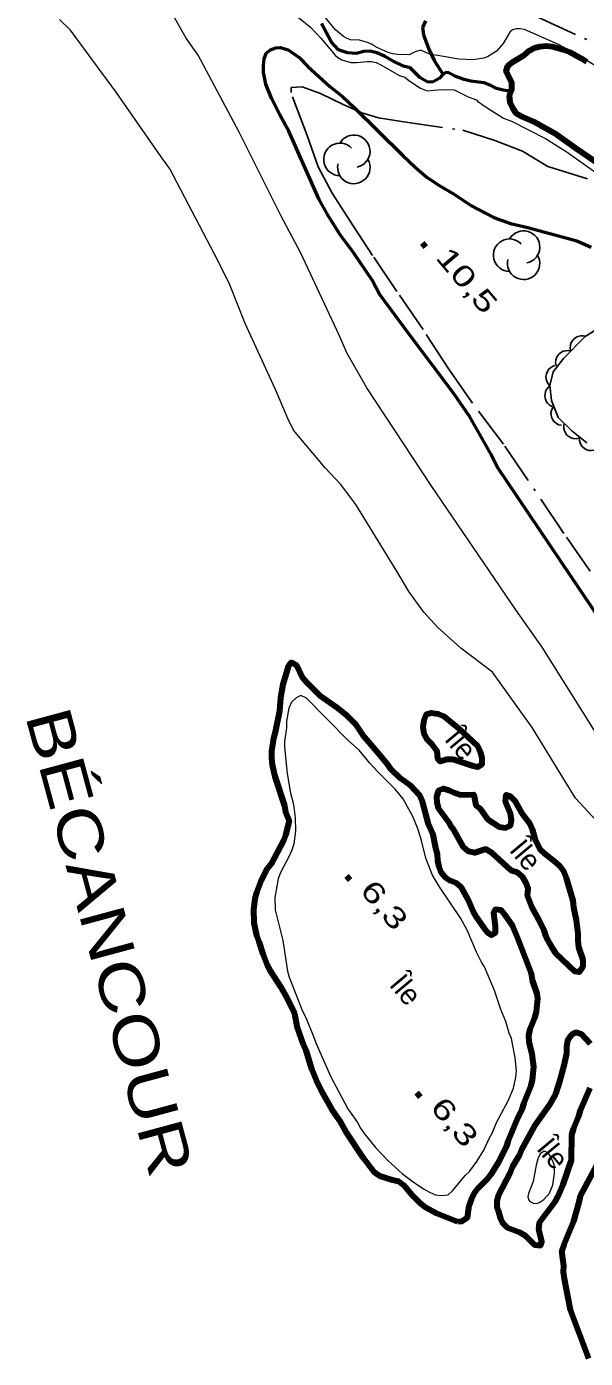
# Model space of a CAD drawing. Extents: x 386081 to 389416, y 5130568 to 5134082.
# Drawn here: x 388066 to 388146.7, y 5132864.5 to 5133056.8 of the extents above; entities that cross this region are included whole.
import ezdxf

# ---------------------------------------------------------------- set-up
doc = ezdxf.new("R2010")
doc.units = 0
doc.header["$LTSCALE"] = 1.2
doc.linetypes.add('DASH_DOUBLE_DOT', pattern=[9.2, 5, -1.2, 0.3, -1.2, 0.3, -1.2])
doc.linetypes.add('DOT_DASHED', pattern=[7.7, 5, -1.2, 0.3, -1.2])
for name, color, linetype, lineweight in [('1', 7, 'Continuous', 53), ('2', 7, 'Continuous', 13), ('3', 7, 'Continuous', 140), ('4', 7, 'DASH_DOUBLE_DOT', 53), ('41', 7, 'DOT_DASHED', 25), ('44', 7, 'Continuous', 25)]:
    doc.layers.add(name, color=color, linetype=linetype, lineweight=lineweight)
doc.layers.add('8', color=7, linetype='Continuous')

msp = doc.modelspace()

# ---------------------------------------------------------------- linework, layer by layer
at = {"layer": '1'}
msp.add_lwpolyline([(388150.76, 5132968.34), (388133.92, 5132993.26), (388133.02, 5132995.15), (388130, 5133000.5), (388127.62, 5133003.9), (388121.31, 5133012.26), (388116.96, 5133018.18), (388115.88, 5133020.21), (388113.15, 5133024.29), (388111.27, 5133026.79), (388109.58, 5133029.46), (388108.18, 5133031.96), (388103.87, 5133041.77), (388102.6, 5133044.03), (388101.33, 5133046.52), (388100.54, 5133048.53), (388100.18, 5133050.24), (388100.18, 5133051.22), (388100.3, 5133052.19), (388100.6, 5133052.99), (388101.21, 5133053.48), (388102, 5133053.78), (388102.67, 5133053.85), (388103.76, 5133053.48), (388105.34, 5133052.39), (388106.61, 5133051.11), (388109.77, 5133048.19), (388111.59, 5133046.73), (388113.29, 5133045.15), (388120.27, 5133038.27), (388122.15, 5133036.51), (388123.85, 5133035.05), (388125.67, 5133033.83), (388127.64, 5133032.7), (388130.24, 5133030.95), (388133.46, 5133029.3), (388135.87, 5133028.4), (388138.39, 5133027.84), (388145.45, 5133025.9), (388147.52, 5133024.99)], dxfattribs=at)
at = {"layer": '2'}
for points in [[(388150, 5132940.23), (388145.26, 5132945.4), (388139.01, 5132955.63), (388133.25, 5132963.59), (388128.7, 5132967.05), (388125.3, 5132970.09), (388123.34, 5132972.29), (388121.17, 5132975.26), (388119.6, 5132977.97), (388113.54, 5132987.8), (388111.34, 5132990.71), (388109.08, 5132993.13), (388104.55, 5132998.57), (388103.69, 5133000.26), (388101.88, 5133004.55), (388097.53, 5133013.97), (388095.34, 5133019.55), (388093.66, 5133022.97), (388086.68, 5133036.32), (388085.4, 5133038.05), (388078.93, 5133047.38), (388072.35, 5133056.32), (388070.72, 5133057.87)], [(388164.11, 5132929.46), (388140.44, 5132967.21), (388136.63, 5132972.62), (388124.39, 5132990.55), (388115.14, 5133004.69), (388112.21, 5133009.74), (388111.11, 5133012.28), (388105.61, 5133024.12), (388102.7, 5133029.58), (388096.69, 5133041.58), (388090.76, 5133052.71), (388089.05, 5133055.17), (388087.07, 5133058.63)], [(388105.26, 5133058.15), (388107.03, 5133056.71), (388108.48, 5133055.17), (388110.55, 5133052.72), (388110.91, 5133052.4), (388111.51, 5133052.07), (388112.8, 5133051.68), (388113.65, 5133051.67), (388115.15, 5133051.83)], [(388148.87, 5133050.75), (388144.76, 5133053.19), (388142.79, 5133054.26), (388137.87, 5133056.43), (388137.27, 5133056.55), (388136.7, 5133056.55), (388136.15, 5133056.36), (388135.76, 5133056.05), (388134.79, 5133054.43), (388133.82, 5133053.3), (388132.56, 5133052.5), (388131.96, 5133052.28), (388130.46, 5133052.05), (388128.41, 5133052.13), (388125.37, 5133052.68), (388124.25, 5133052.8), (388122.93, 5133053.46), (388122.09, 5133053.22), (388121.24, 5133052.76), (388119.56, 5133052.83), (388118.87, 5133052.94), (388118.2, 5133053.13), (388116.45, 5133053.88), (388115.87, 5133054.26), (388115.23, 5133054.54), (388114.06, 5133054.87), (388112.78, 5133054.94), (388112.26, 5133055.11), (388111.75, 5133055.4), (388110.59, 5133056.38), (388108.8, 5133058.57)], [(388115.15, 5133051.83), (388115.81, 5133051.82), (388116.45, 5133051.65), (388117.06, 5133051.38), (388119.82, 5133049.8), (388120.6, 5133049.56), (388121.17, 5133049.05), (388122.87, 5133047.96), (388123.84, 5133047.59), (388125.85, 5133047.78), (388127.74, 5133047.72), (388129.74, 5133046.69), (388130.95, 5133046.25), (388131.09, 5133046.07), (388132.33, 5133045.23), (388134.86, 5133043.61), (388136.01, 5133043.2), (388140.93, 5133040.67), (388144.07, 5133038.69), (388149.01, 5133035.2)]]:
    msp.add_lwpolyline(points, dxfattribs=at)
for points in [[(388112.39, 5132953.77), (388106.42, 5132959.86), (388105.57, 5132960.23), (388104.9, 5132959.92), (388104.23, 5132959.25), (388103.86, 5132958.39), (388103.5, 5132956.55), (388103.5, 5132955.57), (388103.25, 5132953.61), (388103.25, 5132952.76), (388103.62, 5132948.97), (388104.1, 5132946.15), (388104.53, 5132944.5), (388104.77, 5132942.55), (388104.83, 5132940.65), (388104.58, 5132938.81), (388104.28, 5132937.9), (388103.91, 5132937.04), (388102.63, 5132934.65), (388102.33, 5132933.73), (388101.84, 5132931.04), (388101.9, 5132929.26), (388102.99, 5132924.86), (388103.66, 5132920.4), (388103.9, 5132919.54), (388105.73, 5132914.9), (388106.4, 5132913.5), (388107.43, 5132910.99), (388107.73, 5132910.08), (388109.86, 5132905.25), (388112.36, 5132900.55), (388113.76, 5132898.54), (388114.18, 5132897.74), (388114.73, 5132896.95), (388116.37, 5132894.94), (388118.14, 5132893.05), (388120.27, 5132891.16), (388121.79, 5132890.01), (388123.31, 5132888.97), (388124.16, 5132888.49), (388125.02, 5132888.12), (388125.87, 5132888), (388126.84, 5132888.13), (388127.51, 5132888.68), (388129.34, 5132890.89), (388129.95, 5132891.5), (388130.98, 5132892.91), (388132.02, 5132894.57), (388132.75, 5132896.16), (388133.24, 5132897.02), (388133.91, 5132898.67), (388135.56, 5132901.8), (388136.29, 5132903.51), (388136.65, 5132905.1), (388136.72, 5132906.02), (388136.53, 5132907.92), (388135.99, 5132910.67), (388135.68, 5132911.46), (388135.2, 5132913.17), (388134.47, 5132914.88), (388133.56, 5132917.63), (388132.1, 5132921.05), (388131.67, 5132921.72), (388130.94, 5132923.18), (388129.61, 5132926.36), (388128.69, 5132928.01), (388125.59, 5132932.58), (388124.62, 5132934.29), (388123.64, 5132936.74), (388122.98, 5132939.49), (388122.43, 5132941.14), (388121.76, 5132942.78), (388120.36, 5132945.29), (388119.21, 5132946.69), (388116.71, 5132949.19), (388115.55, 5132950.47), (388114.03, 5132952.36)], [(388139.59, 5132892.38), (388139.15, 5132890.05), (388138.45, 5132888.3), (388138.37, 5132887.84), (388138.51, 5132887.32), (388138.68, 5132887.13), (388139.15, 5132886.91), (388139.69, 5132886.88), (388140.11, 5132887.04), (388140.69, 5132887.43), (388141.5, 5132888.37), (388141.97, 5132889.55), (388142.24, 5132891.24), (388142.23, 5132891.88), (388142.15, 5132892.49), (388141.7, 5132893.59), (388141.29, 5132894.17), (388140.85, 5132894.38), (388140.63, 5132894.36), (388140.14, 5132894.01), (388139.81, 5132893.3)]]:
    msp.add_lwpolyline(points, close=True, dxfattribs=at)
at = {"layer": '3'}
for p, q in [((388123.09, 5133025.64), (388123.6, 5133025.03)), ((388112.16, 5132934.21), (388112.67, 5132933.6)), ((388122.31, 5132902.87), (388122.82, 5132902.26))]:
    msp.add_line(p, q, dxfattribs=at)
at = {"layer": '4'}
for points in [[(388136.03, 5133047.61), (388135.41, 5133047.56), (388134.81, 5133047.68), (388133.83, 5133047.92), (388133.04, 5133048.35), (388132.07, 5133048.71), (388130.12, 5133048.95), (388129.15, 5133049.2), (388127.81, 5133049.68), (388126.96, 5133050.17), (388126.54, 5133050.23), (388126.11, 5133049.92), (388125.56, 5133049.37), (388124.71, 5133048.88), (388123.92, 5133048.82), (388122.83, 5133049.43), (388121.37, 5133050.89), (388120.4, 5133051.13), (388118.83, 5133051.89), (388117.67, 5133052.56), (388116.58, 5133053.05), (388115.6, 5133053.29), (388114.69, 5133053.23), (388113.6, 5133052.98), (388112.32, 5133053.04), (388111.04, 5133053.47), (388110.01, 5133054.62), (388108.55, 5133057.31)], [(388123.61, 5133057.66), (388123.18, 5133056.74), (388123.31, 5133055.64), (388124.05, 5133053.6), (388124.84, 5133051.95), (388126.16, 5133049.95)]]:
    msp.add_lwpolyline(points, dxfattribs=at)
at = {"layer": '4', "linetype": 'Continuous', "lineweight": 90}
for points in [[(388148.24, 5133037.27), (388145.2, 5133039.34), (388142.52, 5133041.28), (388139.24, 5133043.11), (388137.54, 5133043.84), (388136.75, 5133044.26), (388136.2, 5133045.06), (388135.84, 5133045.91), (388135.72, 5133046.89), (388136.08, 5133047.75), (388136.08, 5133048.72), (388135.23, 5133050.43), (388135.48, 5133051.17), (388136.15, 5133051.72), (388137.85, 5133052.7), (388138.52, 5133053.37), (388139.31, 5133053.8), (388140.1, 5133053.99), (388141.01, 5133054.05), (388141.92, 5133053.99), (388143.63, 5133053.5), (388144.48, 5133053.14), (388146.12, 5133052.23), (388146.85, 5133051.74)], [(388128.2, 5132884.24), (388128.87, 5132884.3), (388129.66, 5132884.85), (388129.91, 5132886.57), (388130.21, 5132887.49), (388130.64, 5132888.28), (388131.19, 5132889.08), (388132.53, 5132890.43), (388133.08, 5132891.1), (388134.11, 5132892.76), (388135.27, 5132895.03), (388135.58, 5132895.95), (388136.86, 5132899.07), (388137.53, 5132900.48), (388137.83, 5132901.4), (388138.87, 5132903.91), (388139.05, 5132904.71), (388139.24, 5132906.6), (388138.99, 5132908.44), (388138.57, 5132910.21), (388138.51, 5132911.13), (388138.69, 5132912.04), (388139.36, 5132913.7), (388139.61, 5132914.56), (388139.79, 5132916.45), (388139.73, 5132917.12), (388139.06, 5132919.14), (388138.88, 5132920.06), (388136.93, 5132925.19), (388136.2, 5132926.9), (388135.11, 5132928.49), (388134.5, 5132929.22), (388133.65, 5132929.34), (388133.4, 5132928.85), (388133.65, 5132926.89), (388133.65, 5132925.91), (388133.1, 5132925.6), (388132.61, 5132925.97), (388132.06, 5132926.64), (388130.97, 5132928.23), (388130.48, 5132929.08), (388129.75, 5132930.79), (388128.78, 5132932.5), (388128.05, 5132933.11), (388127.2, 5132933.48), (388126.47, 5132933.96), (388125.92, 5132934.63), (388125.55, 5132935.49), (388125.37, 5132936.41), (388125.31, 5132937.32), (388125.07, 5132938.18), (388124.7, 5132940.14), (388124.01, 5132941.66), (388123.14, 5132944.92), (388122.77, 5132945.77), (388121.49, 5132947.18), (388119.91, 5132948.27), (388118.57, 5132949.61), (388118.02, 5132950.41), (388116.87, 5132951.81), (388114.55, 5132954.5), (388113.46, 5132956.08), (388112.18, 5132957.37), (388110.78, 5132958.52), (388108.4, 5132960.17), (388106.45, 5132962.12), (388105.84, 5132962.85), (388104.99, 5132964.57), (388104.2, 5132964.99), (388103.83, 5132964.5), (388102.98, 5132961.81), (388102.67, 5132959.91), (388102.49, 5132958.01), (388101.88, 5132954.95), (388101.63, 5132954.09), (388101.33, 5132952.19), (388101.33, 5132951.21), (388101.45, 5132950.23), (388101.81, 5132948.52), (388103.21, 5132944.3), (388103.39, 5132943.38), (388103.88, 5132942.11), (388103.38, 5132940.07), (388103.08, 5132939.27), (388101.31, 5132935.9), (388100.7, 5132935.16), (388099.84, 5132933.57), (388099.17, 5132931.79), (388098.93, 5132930.93), (388098.74, 5132929.28), (388098.8, 5132927.38), (388099.17, 5132925.55), (388099.53, 5132924.69), (388100.08, 5132922.92), (388100.75, 5132921.27), (388101.12, 5132920.54), (388102.7, 5132918.1), (388103.61, 5132916.45), (388104.65, 5132914.31), (388105.01, 5132912.48), (388105.92, 5132909.85)], [(388147.4, 5132909.93), (388146.12, 5132911.34), (388145.27, 5132911.58), (388144.66, 5132911.21), (388144.11, 5132910.41), (388143.93, 5132909.49), (388143.93, 5132908.52), (388143.56, 5132906.8), (388142.95, 5132904.47), (388142.34, 5132902.64), (388141.42, 5132900.98), (388139.29, 5132897.98), (388137.46, 5132894.67), (388137.1, 5132893.81), (388136.12, 5132892.09), (388135.76, 5132891.24), (388134.11, 5132888.11), (388133.87, 5132887.25), (388133.87, 5132886.28), (388134.05, 5132885.97), (388134.41, 5132884.63), (388134.72, 5132884.08), (388135.39, 5132883.41), (388137.15, 5132882.74), (388138, 5132882.25), (388139.34, 5132880.91), (388140.19, 5132880.8), (388140.38, 5132881.35), (388139.95, 5132883.12), (388140.07, 5132884.1), (388142.33, 5132887.1), (388142.76, 5132887.9), (388143.49, 5132889.61), (388144.65, 5132893.11), (388144.71, 5132896.84), (388145.01, 5132897.75), (388145.75, 5132899.47), (388145.99, 5132900.33), (388147.39, 5132903.57)], [(388105.92, 5132909.85), (388106.29, 5132908.99), (388107.14, 5132906.3), (388107.81, 5132904.65), (388108.6, 5132903), (388110.06, 5132900.44), (388111.16, 5132898.85), (388112.07, 5132897.21), (388114.56, 5132893.48), (388116.15, 5132891.41), (388116.94, 5132890.86), (388118.77, 5132890.26), (388119.68, 5132890.08), (388120.47, 5132889.53), (388121.63, 5132888.13), (388122.84, 5132886.91), (388123.51, 5132886.36), (388125.16, 5132885.45), (388128.2, 5132884.24)], [(388147.17, 5132864.49), (388144.55, 5132871.51), (388143.64, 5132875.97), (388143.52, 5132876.95), (388143.58, 5132877.87), (388143.28, 5132879.97), (388143.6, 5132880.93), (388145.01, 5132884.3), (388145.8, 5132887.06), (388145.98, 5132887.97), (388149.46, 5132894.41)]]:
    msp.add_lwpolyline(points, dxfattribs=at)
for points in [[(388124.6, 5132953.12), (388123.87, 5132953.85), (388123.39, 5132954.71), (388123.26, 5132955.69), (388123.39, 5132956.67), (388123.75, 5132957.52), (388124.42, 5132957.71), (388125.4, 5132957.59), (388126.25, 5132957.23), (388128.38, 5132955.46), (388131.12, 5132952.96), (388131.49, 5132952.1), (388131.73, 5132951.25), (388131.73, 5132950.27), (388131.12, 5132949.9), (388130.33, 5132950.08), (388127.59, 5132950.99), (388126.61, 5132950.99), (388125.7, 5132950.68), (388125.39, 5132951.1), (388125.27, 5132952.21)], [(388146.31, 5132921.18), (388146.31, 5132921.06), (388145.76, 5132920.26), (388145.15, 5132920.38), (388142.47, 5132922.94), (388141.93, 5132923.74), (388141.01, 5132925.39), (388140.71, 5132926.3), (388139.98, 5132927.89), (388139.01, 5132929.6), (388138.34, 5132931.37), (388138.4, 5132932.29), (388138.1, 5132933.21), (388137.61, 5132934.06), (388136.88, 5132934.67), (388135.97, 5132934.97), (388133.17, 5132937.53), (388132.31, 5132938.02), (388130.73, 5132937.52), (388129.82, 5132937.71), (388129.09, 5132938.31), (388127.69, 5132940.82), (388127.26, 5132941.37), (388127.03, 5132941.9), (388125.51, 5132943.88), (388125.27, 5132944.74), (388125.21, 5132945.66), (388125.51, 5132946.58), (388126.12, 5132946.82), (388126.97, 5132946.58), (388127.77, 5132946.16), (388128.62, 5132945.91), (388130.57, 5132945.92), (388130.87, 5132944.39), (388131.48, 5132943.9), (388132.58, 5132942.32), (388134.22, 5132941.28), (388135.13, 5132941.1), (388135.86, 5132941.47), (388135.99, 5132942.21), (388135.87, 5132943.18), (388135.14, 5132944.89), (388135.26, 5132945.87), (388135.81, 5132945.69), (388136.48, 5132945.02), (388137.45, 5132943.31), (388138.6, 5132941.79), (388138.97, 5132940.93), (388139.39, 5132939.52), (388140.12, 5132938.06), (388140.79, 5132937.39), (388142.32, 5132936.23), (388142.92, 5132935.62), (388143.53, 5132934.84), (388143.88, 5132933.9), (388144.85, 5132930.6), (388144.97, 5132929.62), (388145.34, 5132927.79), (388145.58, 5132925.83), (388145.58, 5132924.85), (388145.7, 5132923.87), (388146.31, 5132922.04)]]:
    msp.add_lwpolyline(points, close=True, dxfattribs=at)
at = {"layer": '41'}
for points in [[(388138.63, 5133081.09), (388128.39, 5133065.08), (388130.93, 5133062.95), (388135.67, 5133060.64), (388139.79, 5133058.21), (388149.47, 5133053.78), (388153.44, 5133052.14), (388155.59, 5133055.01), (388158.51, 5133058.6), (388163.16, 5133063.4), (388166.42, 5133061.1), (388171.74, 5133056.24), (388176.5, 5133052.79), (388179.45, 5133049.94)], [(388147.35, 5132978.17), (388143.59, 5132983.64), (388134.87, 5132996.54), (388130.26, 5133002.62), (388126.98, 5133007.37), (388123.23, 5133013.09), (388119.47, 5133018.57), (388115.95, 5133023.8), (388113.16, 5133028.06), (388110.13, 5133032.81), (388108.07, 5133036.59), (388106.49, 5133041.1), (388104.19, 5133047.31), (388104.19, 5133048.04), (388105.77, 5133048.17), (388108.44, 5133047.2), (388111.71, 5133045.62), (388114.38, 5133044.41), (388116.81, 5133043.68), (388120.11, 5133043.14), (388129, 5133041.88), (388133.62, 5133040.42), (388137.62, 5133038.85), (388141.26, 5133036.66), (388146.97, 5133034.84)]]:
    msp.add_lwpolyline(points, dxfattribs=at)
at = {"layer": '44', "linetype": 'DOT_DASHED'}
msp.add_lwpolyline([(388146.89, 5132996.75), (388144.7, 5132998.45), (388142.77, 5133000.39), (388141.8, 5133002.83), (388141.56, 5133005.02), (388142.04, 5133006.97), (388143.5, 5133008.92), (388146.65, 5133012.1), (388154.25, 5133016.85)], dxfattribs=at)
at = {"layer": '44'}
for points in [[(388144.56, 5133009.99), (388144.48, 5133010.4), (388144.52, 5133010.81), (388144.6, 5133011.13), (388144.77, 5133011.43), (388145.01, 5133011.72), (388145.32, 5133011.94), (388145.6, 5133012.1), (388145.95, 5133012.17), (388146.32, 5133012.19), (388146.67, 5133012.12)], [(388142.45, 5133007.86), (388142.37, 5133008.27), (388142.41, 5133008.67), (388142.49, 5133009), (388142.66, 5133009.3), (388142.9, 5133009.58), (388143.21, 5133009.81), (388143.49, 5133009.97), (388143.84, 5133010.04), (388144.21, 5133010.06), (388144.56, 5133009.99)], [(388141.55, 5133004.97), (388141.27, 5133005.28), (388141.1, 5133005.65), (388141, 5133005.97), (388140.99, 5133006.32), (388141.05, 5133006.68), (388141.2, 5133007.03), (388141.36, 5133007.32), (388141.62, 5133007.56), (388141.93, 5133007.76), (388142.27, 5133007.89)], [(388141.89, 5133001.99), (388141.52, 5133002.18), (388141.23, 5133002.47), (388141.03, 5133002.73), (388140.91, 5133003.06), (388140.83, 5133003.42), (388140.86, 5133003.81), (388140.91, 5133004.13), (388141.07, 5133004.44), (388141.29, 5133004.74), (388141.57, 5133004.97)], [(388143.22, 5132999.26), (388142.81, 5132999.35), (388142.46, 5132999.55), (388142.19, 5132999.74), (388141.98, 5133000.03), (388141.82, 5133000.36), (388141.74, 5133000.73), (388141.7, 5133001.06), (388141.78, 5133001.4), (388141.91, 5133001.75), (388142.11, 5133002.04)], [(388145.75, 5132997.4), (388145.34, 5132997.32), (388144.93, 5132997.36), (388144.61, 5132997.44), (388144.31, 5132997.62), (388144.02, 5132997.86), (388143.8, 5132998.17), (388143.64, 5132998.46), (388143.57, 5132998.8), (388143.56, 5132999.17), (388143.63, 5132999.53)], [(388148.33, 5132995.83), (388147.95, 5132995.66), (388147.54, 5132995.62), (388147.21, 5132995.62), (388146.88, 5132995.73), (388146.55, 5132995.9), (388146.27, 5132996.16), (388146.05, 5132996.4), (388145.91, 5132996.73), (388145.81, 5132997.08), (388145.8, 5132997.44)]]:
    msp.add_lwpolyline(points, dxfattribs=at)
for centre, start, end in [((388111.224, 5133037.673), 44.11537, 269.80396), ((388113.239, 5133038.845), 282.26917, 149.72626), ((388113.239, 5133036.502), 166.93686, 29.62122), ((388135.734, 5133023.833), 44.11537, 269.80396), ((388137.749, 5133025.005), 282.26917, 149.72626), ((388137.749, 5133022.662), 166.93686, 29.62122)]:
    msp.add_arc(centre, 2.343, start, end, dxfattribs=at)

# ---------------------------------------------------------------- texts
at = {"layer": '3', "width": 1.4}
for s, p in [('10,5   ', (388124.92, 5133023.42)), ('6,3    ', (388113.99, 5132931.99)), ('6,3    ', (388124.14, 5132900.65))]:
    msp.add_text(s, height=3, rotation=310.294, dxfattribs=at).set_placement(p)
at = {"layer": '4', "width": 1.25}
msp.add_text('BÉCANCOUR', height=6.5, rotation=285.13, dxfattribs=at).set_placement((388065.76, 5132957.31))
at = {"layer": '8'}
for rotation, p in [(309.89, (388126.19, 5132953.86)), (309.89, (388135.56, 5132937.86)), (310.03, (388118.23, 5132918.4)), (309.89, (388139.49, 5132894.74))]:
    msp.add_text('Île', height=3, rotation=rotation, dxfattribs=at).set_placement(p)

doc.saveas('drawing.dxf')
